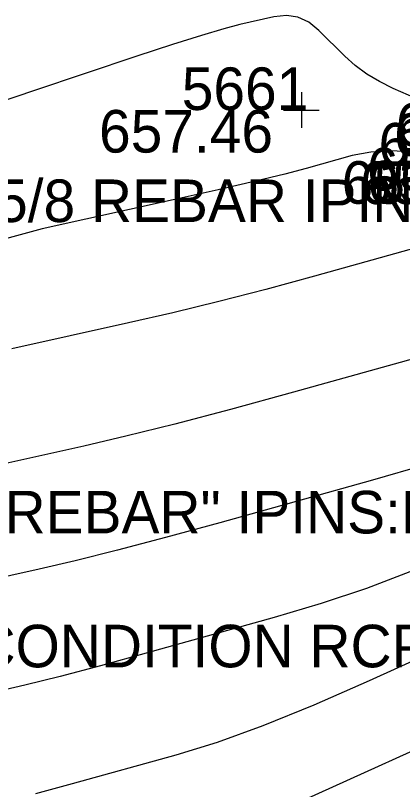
# Model space of a CAD drawing. Extents: x 2129350 to 2137777, y 657588 to 659885.
# Drawn here: x 2132607.38 to 2132618.3, y 657892.86 to 657914.69 of the extents above; entities that cross this region are included whole.
import ezdxf

# ---------------------------------------------------------------- set-up
doc = ezdxf.new("R2010")
doc.units = 0
for name, color, linetype in [('DT_X_Contour_Major', 7, 'Continuous'), ('DT_X_Contour_Minor', 7, 'Continuous'), ('SV_X_Shot_Marker', 7, 'Continuous'), ('SV_X_Text_Comment', 7, 'Continuous'), ('SV_X_Text_Elevation', 7, 'Continuous'), ('SV_X_Text_Name', 7, 'Continuous')]:
    doc.layers.add(name, color=color, linetype=linetype)

msp = doc.modelspace()

# ---------------------------------------------------------------- linework, layer by layer
at = {"layer": 'DT_X_Contour_Major'}
msp.add_lwpolyline([(2132620.226, 657905.462), (2132615.225, 657904.07), (2132613.448, 657903.583), (2132611.869, 657903.167), (2132610.489, 657902.822), (2132609.306, 657902.548), (2132606.415, 657901.91)], dxfattribs=at)
at = {"layer": 'DT_X_Contour_Minor'}
for points in [[(2132619.118, 657912.156), (2132618.034, 657912.632), (2132617.644, 657912.822), (2132617.287, 657913.037), (2132616.963, 657913.275), (2132616.672, 657913.537), (2132615.939, 657914.267), (2132615.654, 657914.496), (2132615.347, 657914.636), (2132615.019, 657914.687), (2132614.67, 657914.649), (2132613.709, 657914.429), (2132613.257, 657914.311), (2132612.623, 657914.123), (2132611.805, 657913.865), (2132610.804, 657913.536), (2132607.891, 657912.565), (2132606.904, 657912.231)], [(2132618.63, 657910.831), (2132617.983, 657910.869), (2132617.399, 657910.838), (2132616.879, 657910.736), (2132615.574, 657910.373), (2132614.973, 657910.216), (2132614.148, 657910.016), (2132613.099, 657909.774), (2132611.826, 657909.49), (2132608.133, 657908.675), (2132606.674, 657908.279)], [(2132619.522, 657908.369), (2132615.815, 657907.337), (2132614.444, 657906.965), (2132613.112, 657906.621), (2132611.82, 657906.306), (2132610.566, 657906.019), (2132607.274, 657905.293)], [(2132618.947, 657902.017), (2132617.451, 657901.586), (2132613.143, 657900.387), (2132611.613, 657899.968), (2132610.254, 657899.61), (2132609.064, 657899.313), (2132608.046, 657899.076), (2132605.556, 657898.527)], [(2132640.153, 657902.021), (2132638.825, 657901.415), (2132637.547, 657900.781), (2132636.32, 657900.12), (2132635.143, 657899.431), (2132632.07, 657897.557), (2132631.035, 657896.955), (2132630.235, 657896.552), (2132629.669, 657896.351), (2132629.337, 657896.349), (2132628.766, 657896.611), (2132628.514, 657896.698), (2132628.188, 657896.761), (2132627.787, 657896.8), (2132627.312, 657896.815), (2132625.945, 657896.824), (2132625.232, 657896.707), (2132624.117, 657896.348), (2132622.601, 657895.749), (2132620.683, 657894.909), (2132615.033, 657892.346)], [(2132618.506, 657899.003), (2132617.282, 657898.536), (2132616.005, 657898.106), (2132614.676, 657897.711), (2132611.062, 657896.705), (2132609.779, 657896.353), (2132608.638, 657896.053), (2132607.64, 657895.804), (2132606.786, 657895.605)], [(2132621.709, 657897.9), (2132617.356, 657895.926), (2132615.79, 657895.24), (2132614.359, 657894.663), (2132613.063, 657894.194), (2132611.901, 657893.835), (2132608.981, 657893.023), (2132607.944, 657892.739)]]:
    msp.add_lwpolyline(points, dxfattribs=at)
at = {"layer": 'SV_X_Shot_Marker'}
for p, q in [((2132615.443, 657912.522), (2132615.443, 657911.522)), ((2132614.943, 657912.022), (2132615.943, 657912.022)), ((2132615.443, 657912.022), (2132615.443, 657912.022))]:
    msp.add_line(p, q, dxfattribs=at)

# ---------------------------------------------------------------- texts
at = {"layer": 'SV_X_Text_Comment'}
for s, p in [('IPIN:SIZE 5/8 REBAR IPIN:DEPTH N/A IPIN:NOTE CANT READ CAP IPIN:PHOTO', (2132599.252, 657908.863)), ('IPINS:SIZE "5/8"" REBAR" IPINS:NAME TRAV CAP IPINS:NUMBER IPINS:NOTE IPINS:', (2132594.035, 657900.085)), ('RCP:SIZE "48""" RCP:LOCATION INVERT RCP:CONDITION RCP:PHOTO', (2132571.22, 657896.309))]:
    msp.add_text(s, height=1.2, dxfattribs=at).set_placement(p)
at = {"layer": 'SV_X_Text_Elevation'}
for s, p in [('656.02', (2132618.108, 657911.009)), ('657.46', (2132609.736, 657910.822)), ('658.47', (2132618.059, 657910.728)), ('656.71', (2132617.62, 657910.455)), ('658.49', (2132617.292, 657909.753)), ('657.59', (2132616.581, 657909.379)), ('657.55', (2132617.101, 657909.37)), ('657.55', (2132617.308, 657909.391))]:
    msp.add_text(s, height=1.2, dxfattribs=at).set_placement(p)
at = {"layer": 'SV_X_Text_Name'}
msp.add_text('5661', height=1.2, dxfattribs=at).set_placement((2132612.069, 657912.022))

doc.saveas('drawing.dxf')
